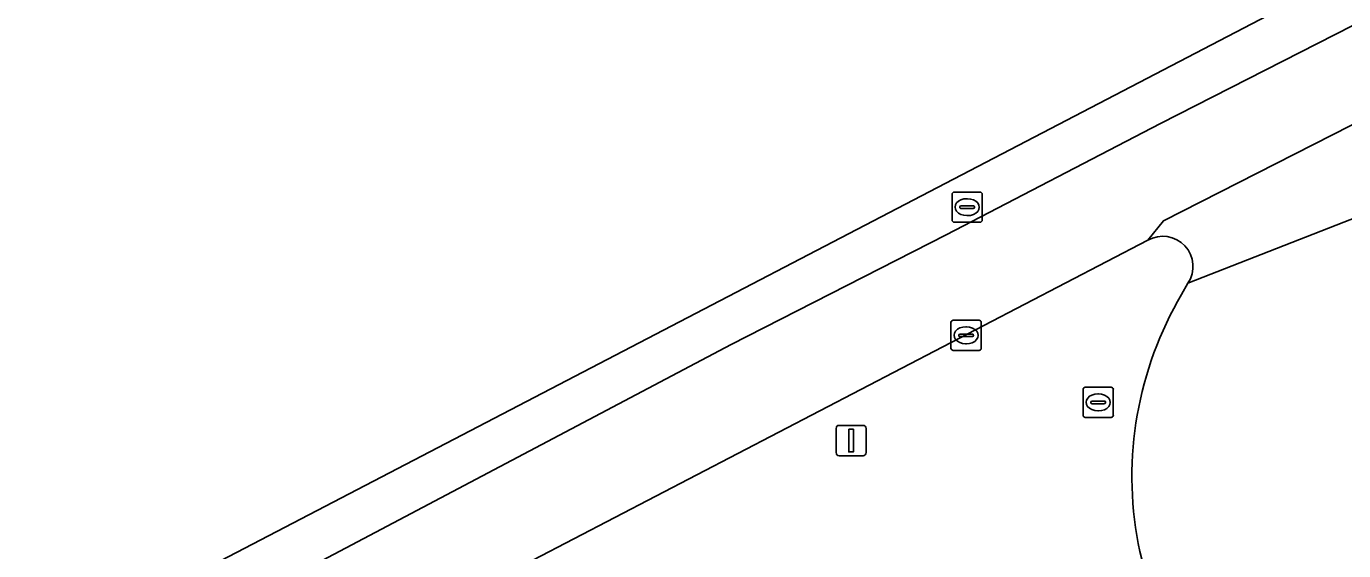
# Model space of a CAD drawing. Extents: x 159489 to 160304, y 383825 to 384531.
# Drawn here: x 159768.87 to 159812.44, y 384472.69 to 384490.01 of the extents above; entities that cross this region are included whole.
import ezdxf

# ---------------------------------------------------------------- set-up
doc = ezdxf.new("R2010")
doc.units = 0
for name, color, linetype in [('IMGEO_Kolk', 7, 'Continuous'), ('IMGEO_Lichtmast', 7, 'Continuous'), ('IMGEO_Rijbaan_lokaal_gesloten', 7, 'Continuous'), ('IMGEO_Rijbaan_regionaal_gesloten', 7, 'Continuous'), ('IMGEO_Rioolput', 7, 'Continuous'), ('IMGEO_Verkeerseiland_groen', 7, 'Continuous')]:
    doc.layers.add(name, color=color, linetype=linetype)

msp = doc.modelspace()

# ---------------------------------------------------------------- linework, layer by layer
at = {"layer": 'IMGEO_Kolk'}
for p, q in [((159799.454, 384479.375), (159799.454, 384480.227)), ((159799.529, 384480.301), (159800.381, 384480.301)), ((159799.942, 384480.081), (159799.967, 384480.081)), ((159800.455, 384480.227), (159800.455, 384479.375)), ((159799.713, 384479.795), (159799.713, 384479.807)), ((159800.151, 384479.758), (159799.753, 384479.758)), ((159799.756, 384479.844), (159800.154, 384479.844)), ((159800.197, 384479.807), (159800.197, 384479.795)), ((159800.381, 384479.301), (159799.529, 384479.301)), ((159799.965, 384479.521), (159799.94, 384479.521))]:
    msp.add_line(p, q, dxfattribs=at)
for points in [[(159799.454, 384479.375), (159799.454, 384480.227)], [(159799.529, 384480.301), (159800.381, 384480.301)], [(159800.455, 384480.227), (159800.455, 384479.375)], [(159800.381, 384479.301), (159799.529, 384479.301)]]:
    msp.add_lwpolyline(points, dxfattribs=at)
for centre, radius, start, end in [((159799.531, 384480.225), 0.0765, 91.552, 178.448), ((159799.531, 384480.225), 0.0765, 91.552, 178.448), ((159800.379, 384480.225), 0.0765, 1.552, 88.448), ((159800.379, 384480.225), 0.0765, 1.552, 88.448), ((159799.753, 384479.804), 0.0403, 85.8775, 175.7526), ((159799.75, 384479.794), 0.0366, 178.938, 274.7102), ((159800.154, 384479.801), 0.043, 264.8664, 352.4533), ((159800.158, 384479.806), 0.0386, 1.7309, 96.639), ((159799.531, 384479.377), 0.0765, 181.552, 268.448), ((159799.531, 384479.377), 0.0765, 181.552, 268.448), ((159800.379, 384479.377), 0.0765, 271.552, 358.448), ((159800.379, 384479.377), 0.0765, 271.552, 358.448)]:
    msp.add_arc(centre, radius, start, end, dxfattribs=at)
for centre, major_axis, ratio, start_param, end_param in [((159799.941, 384479.801), (-0.387, 0.002), 0.722429, 4.712389, 7.853982), ((159799.966, 384479.801), (-0.39, 0.002), 0.717154, 1.570796, 4.712389)]:
    msp.add_ellipse(centre, major_axis=major_axis, ratio=ratio, start_param=start_param, end_param=end_param, dxfattribs=at)
at = {"layer": 'IMGEO_Lichtmast'}
for p, q in [((159795.654, 384475.924), (159795.654, 384476.724)), ((159795.654, 384476.724), (159795.654, 384475.924)), ((159795.754, 384476.824), (159796.544, 384476.824)), ((159796.544, 384476.824), (159795.754, 384476.824)), ((159796.644, 384476.724), (159796.644, 384475.924)), ((159796.644, 384475.924), (159796.644, 384476.724)), ((159796.544, 384475.824), (159795.754, 384475.824)), ((159795.754, 384475.824), (159796.544, 384475.824))]:
    msp.add_line(p, q, dxfattribs=at)
msp.add_lwpolyline([(159796.074, 384476.699), (159796.224, 384476.699), (159796.224, 384475.949), (159796.074, 384475.949), (159796.074, 384476.699)], dxfattribs=at)
for centre, start, end in [((159795.754, 384476.724), 90, 180), ((159795.754, 384476.724), 90, 180), ((159796.544, 384476.724), 0, 90), ((159796.544, 384476.724), 360, 90), ((159795.754, 384475.924), 180, 270), ((159795.754, 384475.924), 180, 270), ((159796.544, 384475.924), 270, 0), ((159796.544, 384475.924), 270, 0)]:
    msp.add_arc(centre, 0.1, start, end, dxfattribs=at)
at = {"layer": 'IMGEO_Rijbaan_lokaal_gesloten'}
msp.add_lwpolyline([(159826.86, 384489.169), (159807.293, 384481.524), (159807.084, 384481.154)], dxfattribs=at)
for centre, radius, start, end in [((159817.31, 384475.125), 11.871, 149.478, 190.7141), ((159819.7, 384475.956), 14.378, 192.1972, 208.982)]:
    msp.add_arc(centre, radius, start, end, dxfattribs=at)
at = {"layer": 'IMGEO_Rijbaan_regionaal_gesloten'}
msp.add_lwpolyline([(159617.271, 384388.641), (159618.33, 384386.664), (159630.055, 384392.935), (159696.891, 384428.803), (159718.831, 384440.572), (159756.87, 384460.87), (159792.184, 384479.496), (159799.29, 384483.122), (159806.379, 384486.798), (159827.767, 384497.696), (159874.847, 384521.573), (159884.805, 384526.627), (159885.682, 384527.066), (159884.047, 384528.944), (159756.881, 384462.779), (159617.372, 384388.695)], close=True, dxfattribs=at)
for points in [[(159766.895, 384462.87), (159770.258, 384464.683), (159784.228, 384471.649), (159784.264, 384471.665), (159805.965, 384482.944), (159806.48, 384483.586), (159815.776, 384488.308), (159832.691, 384496.791), (159844.033, 384502.566), (159854.663, 384507.923), (159865.482, 384513.394), (159876.254, 384518.874), (159885.752, 384523.792), (159887.91, 384524.507), (159885.682, 384527.066), (159884.805, 384526.627), (159874.847, 384521.573), (159827.767, 384497.696), (159806.379, 384486.798), (159799.29, 384483.122), (159792.184, 384479.496), (159756.87, 384460.87)], [(159887.91, 384524.507), (159885.752, 384523.792), (159876.254, 384518.874), (159865.482, 384513.394), (159854.663, 384507.923), (159844.033, 384502.566), (159832.691, 384496.791), (159815.776, 384488.308), (159806.48, 384483.586), (159805.965, 384482.944)], [(159807.293, 384481.524), (159826.86, 384489.169), (159827.41, 384489.544), (159828.019, 384489.947), (159828.328, 384490.152), (159828.52, 384490.279), (159829.645, 384490.992), (159830.442, 384491.479), (159833.126, 384493.01), (159875.005, 384514.571)]]:
    msp.add_lwpolyline(points, dxfattribs=at)
msp.add_arc((159806.46, 384482.076), 0.999, 326.4379, 119.7271, dxfattribs=at)
at = {"layer": 'IMGEO_Rioolput'}
for p, q in [((159799.489, 384483.612), (159799.489, 384484.464)), ((159799.564, 384484.538), (159800.416, 384484.538)), ((159800.49, 384484.464), (159800.49, 384483.612)), ((159799.748, 384484.032), (159799.748, 384484.044)), ((159800.186, 384483.995), (159799.788, 384483.995)), ((159799.791, 384484.081), (159800.189, 384484.081)), ((159799.977, 384484.318), (159800.002, 384484.318)), ((159800.232, 384484.044), (159800.232, 384484.032)), ((159800, 384483.758), (159799.975, 384483.758)), ((159800.416, 384483.538), (159799.564, 384483.538)), ((159803.823, 384477.16), (159803.823, 384478.012)), ((159803.898, 384478.086), (159804.75, 384478.086)), ((159804.824, 384478.012), (159804.824, 384477.16)), ((159804.082, 384477.58), (159804.082, 384477.592)), ((159804.52, 384477.543), (159804.122, 384477.543)), ((159804.125, 384477.629), (159804.523, 384477.629)), ((159804.311, 384477.866), (159804.336, 384477.866)), ((159804.566, 384477.592), (159804.566, 384477.58)), ((159804.75, 384477.086), (159803.898, 384477.086)), ((159804.334, 384477.306), (159804.309, 384477.306))]:
    msp.add_line(p, q, dxfattribs=at)
for points in [[(159799.489, 384483.612), (159799.489, 384484.464)], [(159799.564, 384484.538), (159800.416, 384484.538)], [(159800.49, 384484.464), (159800.49, 384483.612)], [(159800.416, 384483.538), (159799.564, 384483.538)], [(159803.823, 384477.16), (159803.823, 384478.012)], [(159803.898, 384478.086), (159804.75, 384478.086)], [(159804.824, 384478.012), (159804.824, 384477.16)], [(159804.75, 384477.086), (159803.898, 384477.086)]]:
    msp.add_lwpolyline(points, dxfattribs=at)
for centre, radius, start, end in [((159799.566, 384484.462), 0.0765, 91.552, 178.448), ((159799.566, 384484.462), 0.0765, 91.552, 178.448), ((159800.414, 384484.462), 0.0765, 1.552, 88.448), ((159800.414, 384484.462), 0.0765, 1.552, 88.448), ((159799.788, 384484.041), 0.0403, 85.8775, 175.7526), ((159799.785, 384484.031), 0.0366, 178.938, 274.7102), ((159800.189, 384484.038), 0.043, 264.8664, 352.4533), ((159800.193, 384484.043), 0.0386, 1.7309, 96.639), ((159799.566, 384483.614), 0.0765, 181.552, 268.448), ((159799.566, 384483.614), 0.0765, 181.552, 268.448), ((159800.414, 384483.614), 0.0765, 271.552, 358.448), ((159800.414, 384483.614), 0.0765, 271.552, 358.448), ((159803.9, 384478.01), 0.0765, 91.552, 178.448), ((159803.9, 384478.01), 0.0765, 91.552, 178.448), ((159804.748, 384478.01), 0.0765, 1.552, 88.448), ((159804.748, 384478.01), 0.0765, 1.552, 88.448), ((159804.122, 384477.589), 0.0403, 85.8775, 175.7526), ((159804.119, 384477.579), 0.0366, 178.938, 274.7102), ((159804.523, 384477.586), 0.043, 264.8664, 352.4533), ((159804.527, 384477.591), 0.0386, 1.7309, 96.639), ((159803.9, 384477.162), 0.0765, 181.552, 268.448), ((159803.9, 384477.162), 0.0765, 181.552, 268.448), ((159804.748, 384477.162), 0.0765, 271.552, 358.448), ((159804.748, 384477.162), 0.0765, 271.552, 358.448)]:
    msp.add_arc(centre, radius, start, end, dxfattribs=at)
for centre, major_axis, ratio, start_param, end_param in [((159799.976, 384484.038), (-0.387, 0.002), 0.722429, 4.712389, 7.853982), ((159800.001, 384484.038), (-0.39, 0.002), 0.717154, 1.570796, 4.712389), ((159804.31, 384477.586), (-0.387, 0.002), 0.722429, 4.712389, 7.853982), ((159804.335, 384477.586), (-0.39, 0.002), 0.717154, 1.570796, 4.712389)]:
    msp.add_ellipse(centre, major_axis=major_axis, ratio=ratio, start_param=start_param, end_param=end_param, dxfattribs=at)
at = {"layer": 'IMGEO_Verkeerseiland_groen'}
for points in [[(159805.965, 384482.944), (159784.264, 384471.665)], [(159807.084, 384481.154), (159807.293, 384481.524)]]:
    msp.add_lwpolyline(points, dxfattribs=at)
for centre, radius, start, end in [((159806.46, 384482.076), 0.999, 326.4379, 119.7271), ((159817.31, 384475.125), 11.871, 149.478, 190.7141), ((159819.7, 384475.956), 14.378, 192.1972, 208.982)]:
    msp.add_arc(centre, radius, start, end, dxfattribs=at)

doc.saveas('drawing.dxf')
